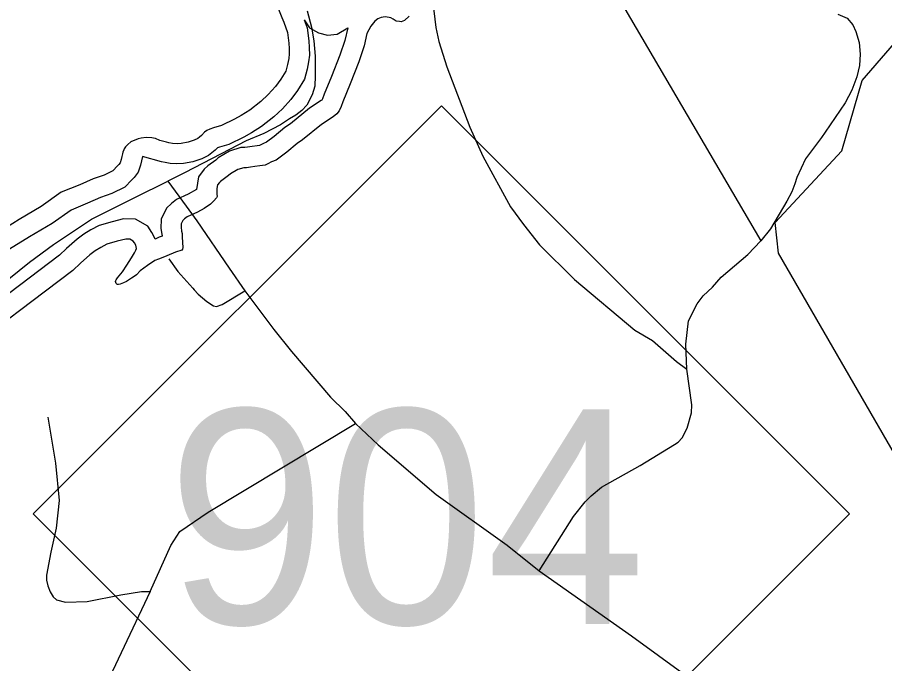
# Model space of a CAD drawing. Extents: x 2104537 to 2336408, y 34176 to 229611.
# Drawn here: x 2111160 to 2113990, y 95150 to 97260 of the extents above; entities that cross this region are included whole.
import ezdxf

# ---------------------------------------------------------------- set-up
doc = ezdxf.new("R2010")
doc.units = 0
for name, color, linetype in [('Exist Boundary Land Use Gamelands State NC Wildlife Resources Commission', 7, 'Continuous'), ('Exist Boundary Political CountyLine', 7, 'Continuous'), ('Exist Hydrographic Buffer Line', 7, 'Continuous'), ('Exist Hydrographic River Shore', 7, 'Continuous'), ('Exist Road Non-System Type 51', 7, 'Continuous'), ('Exist Road Primary NC Attributed', 7, 'Continuous'), ('Exist Road Primary NC Shield CELL', 7, 'Continuous'), ('Exist Road Primary NC Shield Number Label', 7, 'Continuous')]:
    doc.layers.add(name, color=color, linetype=linetype)

msp = doc.modelspace()

# ---------------------------------------------------------------- linework, layer by layer
at = {"layer": 'Exist Boundary Land Use Gamelands State NC Wildlife Resources Commission'}
msp.add_lwpolyline([(2114501, 95004.9), (2113643.9, 96490.4), (2113632.6, 96589.7), (2113850.1, 96823.7), (2113916.8, 97053.8), (2114085.5, 97248.7), (2114251.2, 97181.6), (2114434.3, 97260.8), (2114584.6, 97264.5), (2114674.5, 97436), (2114755.9, 97553.7), (2114661.1, 97673.8)], dxfattribs=at)
at = {"layer": 'Exist Boundary Political CountyLine'}
for points in [[(2112105.2, 97281.1), (2112119.3, 97227.2), (2112127.5, 97183.2), (2112131.7, 97133.1), (2112131.8, 97069.1), (2112130, 97035.1), (2112122, 97007.1), (2112104.2, 96973), (2112088.2, 96955.1), (2112068.3, 96940.9), (2112048.3, 96928.9), (2112018.3, 96908.9), (2111964.5, 96880.7), (2111906.5, 96856.5), (2111824.6, 96814.3), (2111704.8, 96752), (2111650.7, 96725)], [(2109068.1, 95121.7), (2109143.7, 95186.1), (2109241.6, 95260.4), (2109323.3, 95318.6), (2109712.7, 95539.8), (2109794.5, 95580), (2109878.5, 95618.2), (2109996.3, 95670.7), (2110092.2, 95716.9), (2110170, 95759.1), (2110253.9, 95801.5), (2110381.6, 95875.8), (2110481.5, 95932.1), (2110555.4, 95978.3), (2110633.2, 96030.6), (2110711, 96090.9), (2110916.5, 96247.5), (2111092.1, 96374.1), (2111199.8, 96460.4), (2111277.6, 96518.7), (2111401.4, 96600.9), (2111543.2, 96671.3), (2111650.7, 96725)]]:
    msp.add_lwpolyline(points, dxfattribs=at)
at = {"layer": 'Exist Hydrographic Buffer Line'}
for points in [[(2112095.8, 97251.3), (2112105.1, 97225.4), (2112110.4, 97182.6), (2112112.4, 97161.8), (2112112.8, 97136.4), (2112109.9, 97114.5), (2112105.1, 97091), (2112096.6, 97057.9), (2112074.1, 97021.3), (2112052.4, 96991.8), (2112024.5, 96961.6), (2111996.6, 96935.5), (2111956.1, 96903.8), (2111923.7, 96882.7), (2111898.3, 96868.7), (2111849.9, 96845.2), (2111819.4, 96836), (2111812.7, 96833.9), (2111805.5, 96826.5), (2111794.5, 96817), (2111783.1, 96808.8), (2111761.8, 96797.5), (2111732.9, 96788.5), (2111702.5, 96782.4), (2111679.7, 96781.2), (2111658.5, 96783.1), (2111641.9, 96785.6), (2111630.6, 96788.2), (2111568, 96805.2)], [(2112095.8, 97251.3), (2112112.8, 97225.4), (2112142.6, 97209.1), (2112171.5, 97201.7), (2112203.1, 97204.8), (2112237.7, 97225.4)], [(2112237.7, 97225.4), (2112227.9, 97184.6), (2112211.9, 97136.4), (2112185.4, 97067), (2112161, 97008.5), (2112155.4, 96993.8), (2112153.6, 96989.8), (2112151.2, 96987.8), (2112113.2, 96963.1), (2112050.8, 96912.2), (2112033.1, 96900.1), (2111997.6, 96870.9), (2111973.1, 96851.8), (2111962.8, 96848.4), (2111949.5, 96841.3), (2111942.5, 96840.5), (2111925.6, 96838.1), (2111910.7, 96835.9), (2111902.1, 96834.5), (2111889.4, 96834.7), (2111852.2, 96823.1), (2111814.8, 96801), (2111807, 96793.6), (2111781.1, 96775.1), (2111769.8, 96764.2), (2111750.9, 96739), (2111744.1, 96697.3)], [(2111568, 96805.2), (2111564.9, 96791.4), (2111561.9, 96777.6), (2111553.5, 96753.9), (2111541.1, 96737.1), (2111533.9, 96729.6), (2111510.4, 96705.5), (2111468.5, 96684.4), (2111431, 96671.4), (2111389, 96652.7), (2111335, 96630.6), (2111273.2, 96587.2), (2111199.8, 96543.3), (2111120.1, 96494.4)], [(2111744.1, 96697.3), (2111717.6, 96682.7), (2111678.7, 96664.6), (2111663, 96652), (2111646, 96636.5), (2111628.8, 96600.8), (2111628.2, 96570.4), (2111630.8, 96551.8), (2111631.9, 96546), (2111631.9, 96545.8), (2111622.7, 96542.3), (2111609.2, 96536.2), (2111609, 96536.1), (2111608.5, 96538.8), (2111598.2, 96557), (2111585.1, 96577.6), (2111545.5, 96601.2), (2111506.1, 96602), (2111468.8, 96592.5), (2111427.3, 96580.5), (2111400, 96566.2), (2111377.1, 96552.5), (2111354.5, 96535.8), (2111320.6, 96505), (2111297.7, 96482.9), (2111167.3, 96384.6), (2110942, 96214.9)]]:
    msp.add_lwpolyline(points, dxfattribs=at)
at = {"layer": 'Exist Hydrographic River Shore'}
for points in [[(2112010.3, 97291.7), (2112022.5, 97259.7), (2112028.8, 97243.8), (2112040.9, 97210.1), (2112045.2, 97175.6), (2112046.8, 97158.1), (2112047.1, 97140.1), (2112045.2, 97125.4), (2112041.2, 97105.7), (2112035.5, 97083.9), (2112019.6, 97057.9), (2112001.7, 97033.7), (2111977.9, 97007.9), (2111953.9, 96985.4), (2111917.9, 96957.2), (2111890, 96939), (2111868.1, 96927), (2111826, 96906.5), (2111800.3, 96898.8), (2111788.4, 96895.1), (2111778.1, 96890.4), (2111770.5, 96884.6), (2111760.4, 96874.3), (2111753.7, 96868.5), (2111748.4, 96864.7), (2111736.5, 96858.4), (2111716.7, 96852.2), (2111694.3, 96847.7), (2111680.8, 96847), (2111666.4, 96848.2), (2111654.3, 96850.1), (2111646.4, 96851.9), (2111624.2, 96857.9), (2111610.3, 96864.1), (2111604, 96864.9)], [(2112438.3, 97263.7), (2112422.6, 97249.3), (2112412.7, 97245.5), (2112406.5, 97245.7), (2112396.3, 97247.5), (2112386.6, 97253.3), (2112378.5, 97257.7), (2112372.6, 97259.4), (2112360.5, 97261.3), (2112346.4, 97259), (2112336.4, 97255.2), (2112326.4, 97247.2), (2112312.7, 97231.1), (2112300.7, 97206.7), (2112291.1, 97166.5), (2112273.7, 97114.4), (2112246.3, 97042.7), (2112221.9, 96984.1), (2112216, 96968.8), (2112209.9, 96954.8), (2112201.8, 96944.5), (2112190.1, 96934.9), (2112151.9, 96910), (2112090.2, 96859.7), (2112072.6, 96847.6), (2112038.6, 96819.7), (2112004.6, 96793.1), (2111988.7, 96787.8), (2111976.8, 96781.5), (2111968.9, 96777.4), (2111950.8, 96775.4), (2111935, 96773.1), (2111920.8, 96771.1), (2111907, 96768.7), (2111898.8, 96768.9), (2111879, 96762.7), (2111854.8, 96748.4), (2111849.1, 96743), (2111823.1, 96724.4), (2111819.1, 96720.6), (2111813, 96712.5), (2111811.2, 96701), (2111811, 96692.8), (2111811.2, 96683), (2111811.3, 96674.8), (2111809.3, 96670.6), (2111801.2, 96660.9), (2111790.5, 96649.6)], [(2111604, 96864.9), (2111598.5, 96866), (2111580.5, 96867.9), (2111564.3, 96865.6), (2111554.5, 96863.5), (2111530.6, 96853.2), (2111520.3, 96844.5), (2111512.6, 96837.1), (2111508.9, 96830.6)], [(2111508.9, 96830.6), (2111506.8, 96827.4), (2111504.4, 96819.2), (2111502.6, 96813.7), (2111500.8, 96805.5), (2111498.7, 96795.7), (2111494.9, 96785), (2111490.8, 96779.5), (2111486.8, 96775.3), (2111471.1, 96759.2), (2111442.9, 96744.9), (2111406.9, 96732.5), (2111363.2, 96713), (2111303.3, 96688.6), (2111237.5, 96642.3), (2111165.8, 96599.4), (2111081.7, 96547.9)], [(2111790.5, 96649.6), (2111769.2, 96636.2), (2111747.3, 96624.2), (2111713.6, 96608.4), (2111705.6, 96602), (2111699.6, 96596.6), (2111694.1, 96585.2), (2111693.9, 96574.4), (2111695.6, 96562.2), (2111697.1, 96554), (2111697.9, 96542.5), (2111700.1, 96508), (2111698.7, 96503.1), (2111696, 96499.8), (2111676.2, 96492.7), (2111648.1, 96481.7), (2111634.2, 96475.5), (2111620, 96470.2), (2111608.1, 96465.5), (2111584.2, 96449.5), (2111560.2, 96431.9), (2111548.5, 96419.7), (2111540.8, 96413.3), (2111532.5, 96407.9), (2111516.5, 96397.3), (2111506.6, 96392.6), (2111495, 96388.9), (2111489.8, 96388), (2111486.5, 96388.1), (2111484.5, 96389.1), (2111482.6, 96391.4), (2111480.4, 96397.4), (2111481.2, 96400.7), (2111482.5, 96402.9), (2111486.6, 96409.4), (2111502.4, 96428.8), (2111516.9, 96450.8), (2111532.5, 96475.1), (2111542, 96491.4), (2111546.1, 96499.5), (2111548.2, 96505), (2111546.1, 96515.9), (2111541.9, 96523.2), (2111538.1, 96529.2), (2111526.8, 96535.9), (2111513.7, 96536.2), (2111486, 96529.2), (2111452, 96519.4), (2111432.1, 96508.9), (2111413.5, 96497.8), (2111396.2, 96485), (2111365.4, 96457), (2111340.4, 96432.9), (2111206.8, 96332.2), (2110981.7, 96162.6)]]:
    msp.add_lwpolyline(points, dxfattribs=at)
at = {"layer": 'Exist Road Non-System Type 51'}
msp.add_line((2111732.9, 96375.2), (2111737.2, 96370.4), dxfattribs=at)
for points in [[(2113012.8, 97398), (2113046.9, 97393.9), (2113070.9, 97382.1), (2113104.9, 97352.2), (2113585.5, 96529.7)], [(2112515.1, 97308.3), (2112525.4, 97226.5), (2112535.5, 97180.5), (2112561.7, 97098.5), (2112636.4, 96900.8), (2112678.6, 96806.8), (2112769.2, 96641.2), (2112811.3, 96583.4), (2112863.6, 96517.6), (2112977.8, 96403.9), (2113174.4, 96238.5), (2113232.6, 96204.5), (2113310.6, 96136.8), (2113344.7, 96110.9)], [(2113836.8, 97270.6), (2113867, 97256.8), (2113886.2, 97235.7), (2113895.3, 97213.1), (2113906.8, 97177.7), (2113909.9, 97139.2), (2113907.6, 97103), (2113898.5, 97065), (2113882.8, 97021.5), (2113861, 96980.7), (2113795.9, 96884.4), (2113783.3, 96867.7), (2113731, 96798.3), (2113702.8, 96736.5), (2113697, 96716), (2113686.9, 96690), (2113671.1, 96660.1), (2113617.3, 96569.9), (2113585.5, 96529.7)], [(2113344.7, 96110.9), (2113340.6, 96193), (2113350.2, 96269.1), (2113378.1, 96325.1), (2113398, 96351.1), (2113428, 96379.2), (2113455.8, 96411.4), (2113543.7, 96485.5), (2113585.5, 96529.7)], [(2111653.7, 96471.7), (2111683.9, 96429.7), (2111732.9, 96375.2)], [(2111737.2, 96370.4), (2111750.1, 96356), (2111778.2, 96332.1), (2111800.2, 96318.3), (2111810.1, 96316.3), (2111828.3, 96322.3), (2111902.1, 96366.5)], [(2112862.9, 95453.4), (2112974.3, 95629.9), (2113012.1, 95678), (2113032.1, 95698), (2113066, 95726.1), (2113191.8, 95796.5), (2113303.6, 95864.9), (2113315.5, 95872.9), (2113329.4, 95887), (2113345.4, 95918.9), (2113359.2, 95969), (2113361.1, 95995), (2113344.7, 96110.9)], [(2111259.4, 95954.5), (2111283.9, 95804.7), (2111296.1, 95682.6), (2111286.6, 95592.6), (2111268.6, 95514.5), (2111255, 95438.6), (2111255, 95422.6), (2111259.1, 95404.5), (2111267.1, 95384.5), (2111277.2, 95368.7), (2111287.2, 95358.7), (2111317.3, 95350.7), (2111387.3, 95353), (2111497.2, 95375.2), (2111565.2, 95385.5), (2111593.2, 95385.6)], [(2111593.2, 95385.6), (2111660.7, 95535.9), (2111690.4, 95581.9), (2111782.2, 95644.1), (2112263.3, 95933.6)], [(2111593.2, 95385.6), (2111309, 94784.8), (2111235.5, 94614.4), (2111114.2, 94364.2), (2110889.8, 93881.5), (2110796.5, 93661.3), (2110705.1, 93457), (2110633.7, 93284.8), (2110433.1, 92834.2), (2110067.9, 91971), (2109978.4, 91770.7), (2109950.6, 91690.7)]]:
    msp.add_lwpolyline(points, dxfattribs=at)
at = {"layer": 'Exist Road Primary NC Attributed'}
msp.add_lwpolyline([(2111650.7, 96725), (2111710.9, 96643), (2111745.4, 96596), (2111851.5, 96440.6), (2111902.1, 96366.5), (2111996.5, 96240.8), (2112054.7, 96169.1), (2112181.2, 96019.4), (2112229.3, 95973.5), (2112263.3, 95933.6), (2112337.6, 95863.9), (2112526.1, 95702.4), (2112758.5, 95537.3), (2112862.9, 95453.4), (2113163.6, 95240.6), (2113528.3, 94975.6)], dxfattribs=at)
at = {"layer": 'Exist Road Primary NC Shield CELL'}
msp.add_lwpolyline([(2111211.5, 95638.7), (2112543.5, 96970.6), (2113875.5, 95638.7), (2112543.5, 94306.7)], close=True, dxfattribs=at)

# ---------------------------------------------------------------- texts
at = {"layer": 'Exist Road Primary NC Shield Number Label'}
msp.add_text('904', height=700, dxfattribs=at).set_placement((2111648, 95279.8))

doc.saveas('drawing.dxf')
